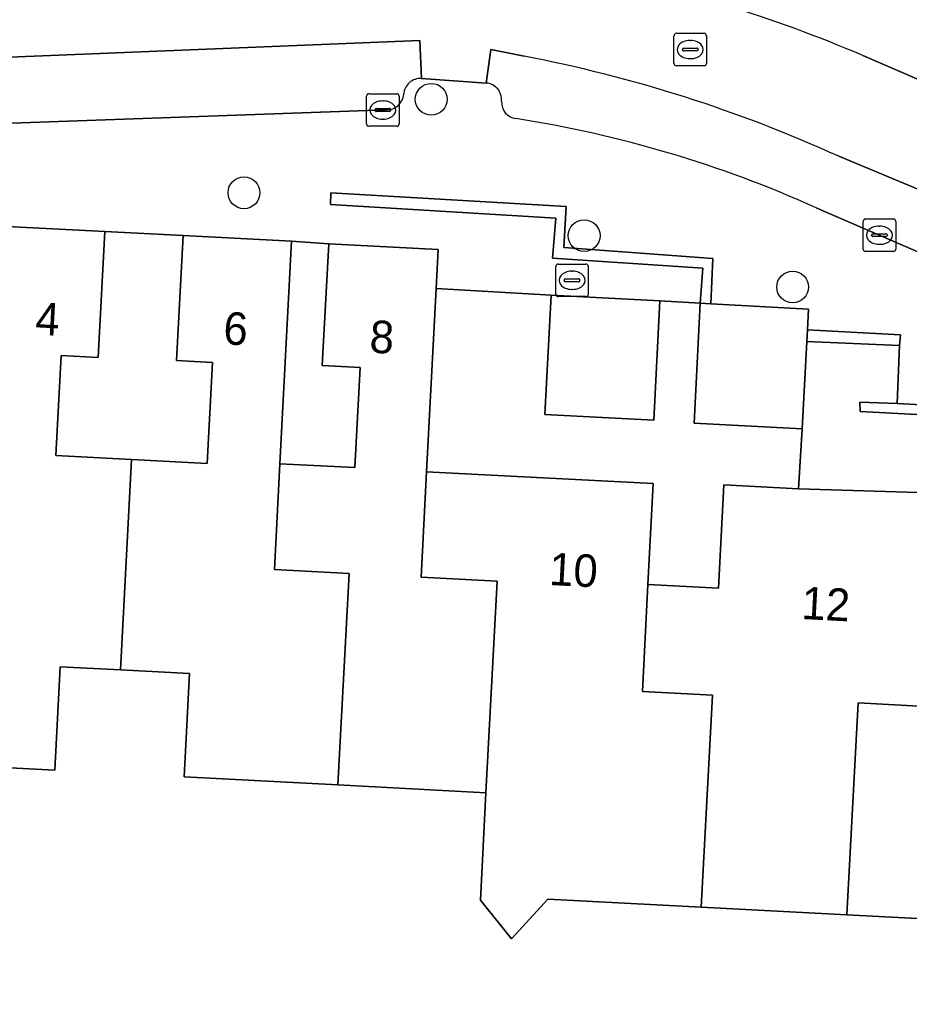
# Model space of a CAD drawing. Extents: x 162989 to 165008, y 383432 to 384338.
# Drawn here: x 164350.03 to 164377.41, y 383761.91 to 383791.91 of the extents above; entities that cross this region are included whole.
import ezdxf

# ---------------------------------------------------------------- set-up
doc = ezdxf.new("R2010")
doc.units = 0
for name, color, linetype in [('IMGEO_Boom', 7, 'Continuous'), ('IMGEO_Erf', 7, 'Continuous'), ('IMGEO_Kolk', 7, 'Continuous'), ('IMGEO_Muur', 7, 'Continuous'), ('IMGEO_Pand', 7, 'Continuous'), ('IMGEO_Pand_nummerreeks', 7, 'Continuous'), ('IMGEO_Parkeervlak_open', 7, 'Continuous'), ('IMGEO_Rijbaan_lokaal_open', 7, 'Continuous'), ('IMGEO_Rioolput', 7, 'Continuous'), ('IMGEO_Voetpad_open', 7, 'Continuous')]:
    doc.layers.add(name, color=color, linetype=linetype)

msp = doc.modelspace()

# ---------------------------------------------------------------- linework, layer by layer
at = {"layer": 'IMGEO_Boom'}
for centre in [(164362.699, 383789.454), (164356.938, 383786.576), (164367.403, 383785.257), (164373.817, 383783.677)]:
    msp.add_circle(centre, 0.489, dxfattribs=at)
at = {"layer": 'IMGEO_Erf'}
for points in [[(164352.661, 383785.384), (164352.458, 383781.507), (164351.313, 383781.567), (164351.152, 383778.491), (164353.48, 383778.369), (164355.808, 383778.247), (164355.971, 383781.354), (164354.867, 383781.411), (164355.069, 383785.266)], [(164358.402, 383785.091), (164358.044, 383778.239), (164360.352, 383778.118), (164360.513, 383781.199), (164359.349, 383781.259), (164359.545, 383785.01)], [(164374.113, 383779.316), (164370.783, 383779.49), (164370.976, 383783.175), (164369.736, 383783.247), (164369.544, 383779.582), (164366.192, 383779.757), (164366.384, 383783.422), (164362.85, 383783.629), (164362.555, 383777.99), (164369.527, 383777.626), (164369.364, 383774.528), (164371.532, 383774.415), (164371.698, 383777.591), (164373.995, 383777.471)]]:
    msp.add_lwpolyline(points, close=True, dxfattribs=at)
for points in [[(164364.384, 383768.117), (164359.827, 383768.356), (164355.096, 383768.603), (164355.262, 383771.783), (164353.14, 383771.894), (164351.284, 383771.991), (164351.118, 383768.807), (164346.186, 383769.065), (164341.48, 383769.312), (164341.99, 383779.069), (164344.374, 383778.945), (164344.544, 383782.179), (164346.852, 383782.058), (164346.683, 383778.83), (164348.877, 383778.715), (164349.133, 383783.614), (164343.602, 383783.908)], [(164338.954, 383779.15), (164340.574, 383761.047), (164341.041, 383761.02), (164341.057, 383761.347), (164344.41, 383761.187), (164344.227, 383757.356), (164359.698, 383756.531), (164376.176, 383755.653), (164376.265, 383757.362), (164379.789, 383757.178), (164379.593, 383753.429), (164383.099, 383753.264), (164383.291, 383756.943), (164386.595, 383756.77), (164386.971, 383763.761), (164380.014, 383764.125), (164375.487, 383764.362), (164371.004, 383764.596), (164366.286, 383764.843), (164365.169, 383763.615), (164364.21, 383764.811), (164364.384, 383768.117)]]:
    msp.add_lwpolyline(points, dxfattribs=at)
at = {"layer": 'IMGEO_Kolk'}
for p, q in [((164360.71, 383788.697), (164360.71, 383789.549)), ((164360.785, 383789.623), (164361.637, 383789.623)), ((164361.198, 383789.403), (164361.223, 383789.403)), ((164361.711, 383789.549), (164361.711, 383788.697)), ((164360.969, 383789.117), (164360.969, 383789.129)), ((164361.012, 383789.166), (164361.41, 383789.166)), ((164361.453, 383789.129), (164361.453, 383789.117)), ((164361.407, 383789.08), (164361.009, 383789.08)), ((164361.221, 383788.843), (164361.196, 383788.843)), ((164361.637, 383788.623), (164360.785, 383788.623)), ((164375.988, 383784.844), (164375.988, 383785.696)), ((164376.063, 383785.77), (164376.915, 383785.77)), ((164376.476, 383785.55), (164376.501, 383785.55)), ((164376.989, 383785.696), (164376.989, 383784.844)), ((164376.247, 383785.264), (164376.247, 383785.276)), ((164376.685, 383785.227), (164376.287, 383785.227)), ((164376.29, 383785.313), (164376.688, 383785.313)), ((164376.731, 383785.276), (164376.731, 383785.264)), ((164376.499, 383784.99), (164376.474, 383784.99)), ((164376.915, 383784.77), (164376.063, 383784.77)), ((164366.531, 383783.458), (164366.531, 383784.31)), ((164366.606, 383784.384), (164367.458, 383784.384)), ((164367.532, 383784.31), (164367.532, 383783.458)), ((164367.019, 383784.164), (164367.044, 383784.164)), ((164366.79, 383783.878), (164366.79, 383783.89)), ((164367.228, 383783.841), (164366.83, 383783.841)), ((164366.833, 383783.927), (164367.231, 383783.927)), ((164367.274, 383783.89), (164367.274, 383783.878)), ((164367.042, 383783.604), (164367.017, 383783.604)), ((164367.458, 383783.384), (164366.606, 383783.384))]:
    msp.add_line(p, q, dxfattribs=at)
for points in [[(164360.71, 383788.697), (164360.71, 383789.549)], [(164360.785, 383789.623), (164361.637, 383789.623)], [(164361.711, 383789.549), (164361.711, 383788.697)], [(164361.637, 383788.623), (164360.785, 383788.623)], [(164375.988, 383784.844), (164375.988, 383785.696)], [(164376.063, 383785.77), (164376.915, 383785.77)], [(164376.989, 383785.696), (164376.989, 383784.844)], [(164376.915, 383784.77), (164376.063, 383784.77)], [(164366.531, 383783.458), (164366.531, 383784.31)], [(164366.606, 383784.384), (164367.458, 383784.384)], [(164367.532, 383784.31), (164367.532, 383783.458)], [(164367.458, 383783.384), (164366.606, 383783.384)]]:
    msp.add_lwpolyline(points, dxfattribs=at)
for centre, radius, start, end in [((164360.787, 383789.547), 0.0765, 91.552, 178.448), ((164360.787, 383789.547), 0.0765, 91.552, 178.448), ((164361.635, 383789.547), 0.0765, 1.552, 88.448), ((164361.635, 383789.547), 0.0765, 1.552, 88.448), ((164361.009, 383789.126), 0.0403, 85.8775, 175.7526), ((164361.006, 383789.116), 0.0366, 178.938, 274.7102), ((164361.41, 383789.123), 0.043, 264.8664, 352.4533), ((164361.414, 383789.128), 0.0386, 1.7309, 96.639), ((164360.787, 383788.699), 0.0765, 181.552, 268.448), ((164360.787, 383788.699), 0.0765, 181.552, 268.448), ((164361.635, 383788.699), 0.0765, 271.552, 358.448), ((164361.635, 383788.699), 0.0765, 271.552, 358.448), ((164376.065, 383785.694), 0.0765, 91.552, 178.448), ((164376.065, 383785.694), 0.0765, 91.552, 178.448), ((164376.913, 383785.694), 0.0765, 1.552, 88.448), ((164376.913, 383785.694), 0.0765, 1.552, 88.448), ((164376.287, 383785.273), 0.0403, 85.8775, 175.7526), ((164376.284, 383785.263), 0.0366, 178.938, 274.7102), ((164376.688, 383785.27), 0.043, 264.8664, 352.4533), ((164376.692, 383785.275), 0.0386, 1.7309, 96.639), ((164376.065, 383784.846), 0.0765, 181.552, 268.448), ((164376.065, 383784.846), 0.0765, 181.552, 268.448), ((164376.913, 383784.846), 0.0765, 271.552, 358.448), ((164376.913, 383784.846), 0.0765, 271.552, 358.448), ((164366.608, 383784.308), 0.0765, 91.552, 178.448), ((164366.608, 383784.308), 0.0765, 91.552, 178.448), ((164367.456, 383784.308), 0.0765, 1.552, 88.448), ((164367.456, 383784.308), 0.0765, 1.552, 88.448), ((164366.83, 383783.887), 0.0403, 85.8775, 175.7526), ((164366.827, 383783.877), 0.0366, 178.938, 274.7102), ((164367.231, 383783.884), 0.043, 264.8664, 352.4533), ((164367.235, 383783.889), 0.0386, 1.7309, 96.639), ((164366.608, 383783.46), 0.0765, 181.552, 268.448), ((164366.608, 383783.46), 0.0765, 181.552, 268.448), ((164367.456, 383783.46), 0.0765, 271.552, 358.448), ((164367.456, 383783.46), 0.0765, 271.552, 358.448)]:
    msp.add_arc(centre, radius, start, end, dxfattribs=at)
for centre, major_axis, ratio, start_param, end_param in [((164361.197, 383789.123), (-0.387, 0.002), 0.722429, 4.712389, 7.853982), ((164361.222, 383789.123), (-0.39, 0.002), 0.717154, 1.570796, 4.712389), ((164376.475, 383785.27), (-0.387, 0.002), 0.722429, 4.712389, 7.853982), ((164376.5, 383785.27), (-0.39, 0.002), 0.717154, 1.570796, 4.712389), ((164367.018, 383783.884), (-0.387, 0.002), 0.722429, 4.712389, 7.853982), ((164367.043, 383783.884), (-0.39, 0.002), 0.717154, 1.570796, 4.712389)]:
    msp.add_ellipse(centre, major_axis=major_axis, ratio=ratio, start_param=start_param, end_param=end_param, dxfattribs=at)
at = {"layer": 'IMGEO_Muur'}
for points in [[(164370.976, 383783.175), (164371.302, 383783.158), (164371.358, 383784.549), (164366.779, 383784.891), (164366.853, 383786.151), (164359.611, 383786.575), (164359.6, 383786.214), (164366.532, 383785.792), (164366.429, 383784.562), (164371.057, 383784.26)], [(164377.1, 383781.881), (164377.14, 383782.205), (164374.272, 383782.361), (164374.253, 383782.001)], [(164382.845, 383777.091), (164383.06, 383777.08), (164383.212, 383779.749), (164377.032, 383780.089), (164375.887, 383780.136), (164375.89, 383779.849), (164382.867, 383779.481)]]:
    msp.add_lwpolyline(points, close=True, dxfattribs=at)
at = {"layer": 'IMGEO_Pand'}
for points in [[(164353.48, 383778.369), (164351.152, 383778.491), (164351.313, 383781.567), (164352.458, 383781.507), (164352.661, 383785.384), (164349.235, 383785.563), (164349.133, 383783.614), (164348.877, 383778.715), (164348.702, 383775.462), (164346.519, 383775.576), (164346.186, 383769.065), (164351.118, 383768.807), (164351.284, 383771.991), (164353.14, 383771.894)], [(164359.827, 383768.356), (164360.175, 383774.861), (164357.876, 383774.981), (164358.044, 383778.239), (164358.402, 383785.091), (164355.069, 383785.266), (164354.867, 383781.411), (164355.971, 383781.354), (164355.808, 383778.247), (164353.48, 383778.369), (164353.14, 383771.894), (164355.262, 383771.783), (164355.096, 383768.603)], [(164359.827, 383768.356), (164364.384, 383768.117), (164364.726, 383774.622), (164362.385, 383774.745), (164362.555, 383777.99), (164362.85, 383783.629), (164362.913, 383784.833), (164359.545, 383785.01), (164359.349, 383781.259), (164360.513, 383781.199), (164360.352, 383778.118), (164358.044, 383778.239), (164357.876, 383774.981), (164360.175, 383774.861)], [(164369.736, 383783.247), (164366.384, 383783.422), (164366.192, 383779.757), (164369.544, 383779.582)], [(164374.113, 383779.316), (164374.253, 383782.001), (164374.272, 383782.361), (164374.305, 383783), (164371.302, 383783.158), (164370.976, 383783.175), (164370.783, 383779.49)], [(164369.364, 383774.528), (164369.527, 383777.626), (164362.555, 383777.99), (164362.385, 383774.745), (164364.726, 383774.622), (164364.384, 383768.117), (164364.21, 383764.811), (164365.169, 383763.615), (164366.286, 383764.843), (164371.004, 383764.596), (164371.353, 383771.119), (164369.195, 383771.232)], [(164375.828, 383770.883), (164377.898, 383770.774), (164378.072, 383774.093), (164378.172, 383774.088), (164378.298, 383776.526), (164378.342, 383777.336), (164373.995, 383777.471), (164371.698, 383777.591), (164371.532, 383774.415), (164369.364, 383774.528), (164369.195, 383771.232), (164371.353, 383771.119), (164371.004, 383764.596), (164375.487, 383764.362)], [(164382.68, 383773.93), (164380.529, 383774.043), (164380.695, 383777.213), (164378.342, 383777.336), (164378.298, 383776.526), (164378.172, 383774.088), (164378.072, 383774.093), (164377.898, 383770.774), (164375.828, 383770.883), (164375.487, 383764.362), (164380.014, 383764.125), (164380.353, 383770.645), (164382.503, 383770.532)]]:
    msp.add_lwpolyline(points, close=True, dxfattribs=at)
at = {"layer": 'IMGEO_Parkeervlak_open'}
for points in [[(164362.399, 383790.093), (164362.349, 383791.26), (164343.908, 383790.515), (164342.805, 383790.489)], [(164365.556, 383790.778), (164364.532, 383790.988), (164364.394, 383789.953)], [(164375.974, 383790.799), (164388.023, 383785.585), (164388.45, 383786.666)], [(164345.921, 383788.567), (164347.239, 383788.619), (164349.8, 383788.721), (164361.314, 383789.127)], [(164385.734, 383782.379), (164386.065, 383783.176), (164375.234, 383787.699)], [(164374.545, 383786.112), (164384.417, 383781.841)]]:
    msp.add_lwpolyline(points, dxfattribs=at)
for centre, radius, start, end in [((164359.526, 383752.461), 41.717, 66.7798, 79.0957), ((164357.475, 383748.627), 42.919, 65.557, 79.1467), ((164362.364, 383789.583), 0.511, 86.0292, 176.6095), ((164364.349, 383789.439), 0.516, 354.7687, 85.023), ((164361.331, 383789.65), 0.523, 268.1401, 355.9399), ((164365.373, 383789.363), 0.511, 176.7342, 261.6226), ((164359.818, 383753.452), 35.827, 65.7289, 81.2004)]:
    msp.add_arc(centre, radius, start, end, dxfattribs=at)
at = {"layer": 'IMGEO_Rijbaan_lokaal_open'}
for points in [[(164341.64, 383790.462), (164342.805, 383790.489), (164343.908, 383790.515), (164362.349, 383791.26), (164362.399, 383790.093), (164364.394, 383789.953), (164364.532, 383790.988), (164365.556, 383790.778)], [(164375.234, 383787.699), (164386.065, 383783.176), (164385.734, 383782.379), (164386.649, 383781.974), (164387.447, 383781.621), (164388.992, 383785.167), (164388.023, 383785.585), (164375.974, 383790.799)]]:
    msp.add_lwpolyline(points, dxfattribs=at)
for centre, radius, start, end in [((164359.526, 383752.461), 41.717, 66.7798, 79.0957), ((164357.475, 383748.627), 42.919, 65.557, 79.1467)]:
    msp.add_arc(centre, radius, start, end, dxfattribs=at)
at = {"layer": 'IMGEO_Rioolput'}
for p, q in [((164370.167, 383790.557), (164370.167, 383791.409)), ((164370.242, 383791.483), (164371.094, 383791.483)), ((164370.655, 383791.263), (164370.68, 383791.263)), ((164371.168, 383791.409), (164371.168, 383790.557)), ((164370.426, 383790.977), (164370.426, 383790.989)), ((164370.864, 383790.94), (164370.466, 383790.94)), ((164370.469, 383791.026), (164370.867, 383791.026)), ((164370.91, 383790.989), (164370.91, 383790.977)), ((164370.678, 383790.703), (164370.653, 383790.703)), ((164371.094, 383790.483), (164370.242, 383790.483))]:
    msp.add_line(p, q, dxfattribs=at)
for points in [[(164370.167, 383790.557), (164370.167, 383791.409)], [(164370.242, 383791.483), (164371.094, 383791.483)], [(164371.168, 383791.409), (164371.168, 383790.557)], [(164371.094, 383790.483), (164370.242, 383790.483)]]:
    msp.add_lwpolyline(points, dxfattribs=at)
for centre, radius, start, end in [((164370.244, 383791.407), 0.0765, 91.552, 178.448), ((164370.244, 383791.407), 0.0765, 91.552, 178.448), ((164371.092, 383791.407), 0.0765, 1.552, 88.448), ((164371.092, 383791.407), 0.0765, 1.552, 88.448), ((164370.466, 383790.986), 0.0403, 85.8775, 175.7526), ((164370.463, 383790.976), 0.0366, 178.938, 274.7102), ((164370.867, 383790.983), 0.043, 264.8664, 352.4533), ((164370.871, 383790.988), 0.0386, 1.7309, 96.639), ((164370.244, 383790.559), 0.0765, 181.552, 268.448), ((164370.244, 383790.559), 0.0765, 181.552, 268.448), ((164371.092, 383790.559), 0.0765, 271.552, 358.448), ((164371.092, 383790.559), 0.0765, 271.552, 358.448)]:
    msp.add_arc(centre, radius, start, end, dxfattribs=at)
for centre, major_axis, ratio, start_param, end_param in [((164370.654, 383790.983), (-0.387, 0.002), 0.722429, 4.712389, 7.853982), ((164370.679, 383790.983), (-0.39, 0.002), 0.717154, 1.570796, 4.712389)]:
    msp.add_ellipse(centre, major_axis=major_axis, ratio=ratio, start_param=start_param, end_param=end_param, dxfattribs=at)
at = {"layer": 'IMGEO_Voetpad_open'}
for points in [[(164364.394, 383789.953), (164362.399, 383790.093)], [(164361.314, 383789.127), (164349.8, 383788.721)], [(164349.235, 383785.563), (164352.661, 383785.384), (164355.069, 383785.266), (164358.402, 383785.091), (164359.545, 383785.01), (164362.913, 383784.833), (164362.85, 383783.629), (164366.384, 383783.422), (164369.736, 383783.247), (164370.976, 383783.175), (164371.057, 383784.26), (164366.429, 383784.562), (164366.532, 383785.792), (164359.6, 383786.214), (164359.611, 383786.575), (164366.853, 383786.151), (164366.779, 383784.891), (164371.358, 383784.549), (164371.302, 383783.158), (164374.305, 383783), (164374.272, 383782.361), (164377.14, 383782.205), (164377.1, 383781.881), (164377.032, 383780.089), (164383.212, 383779.749)], [(164384.417, 383781.841), (164374.545, 383786.112)]]:
    msp.add_lwpolyline(points, dxfattribs=at)
msp.add_lwpolyline([(164382.845, 383777.091), (164382.867, 383779.481), (164375.89, 383779.849), (164375.887, 383780.136), (164377.032, 383780.089), (164377.1, 383781.881), (164374.253, 383782.001), (164374.113, 383779.316), (164373.995, 383777.471), (164378.342, 383777.336), (164380.695, 383777.213)], close=True, dxfattribs=at)
for centre, radius, start, end in [((164362.364, 383789.583), 0.511, 86.0292, 176.6095), ((164364.349, 383789.439), 0.516, 354.7687, 85.023), ((164361.331, 383789.65), 0.523, 268.1401, 355.9399), ((164365.373, 383789.363), 0.511, 176.7342, 261.6226), ((164359.818, 383753.452), 35.827, 65.7289, 81.2004)]:
    msp.add_arc(centre, radius, start, end, dxfattribs=at)

# ---------------------------------------------------------------- texts
at = {"layer": 'IMGEO_Pand_nummerreeks'}
for s, rotation, p in [('4', 357.0092, (164350.502, 383782.212)), ('6', 356.9944, (164356.288, 383781.917)), ('8', 356.9917, (164360.786, 383781.66)), ('10', 357.0092, (164366.31, 383774.509)), ('12', 357.0092, (164374.071, 383773.463))]:
    msp.add_text(s, height=1, rotation=rotation, dxfattribs=at).set_placement(p)

doc.saveas('drawing.dxf')
